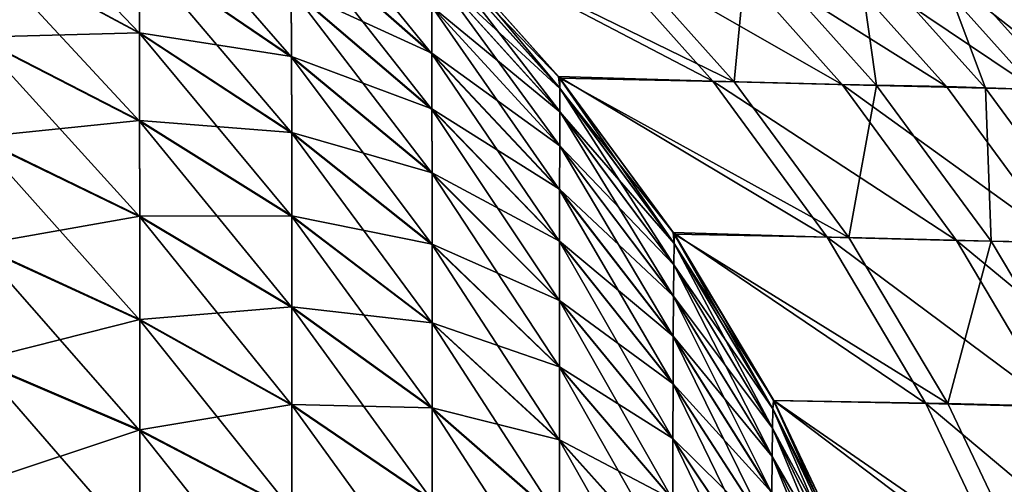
# Model space of a CAD drawing. Header units: metres. Extents: x -2 to 85, y -75 to 96.
# Tile 425 of 444: x 10.932 to 11.663, y 73.837 to 74.182. Entities that reach past the tile are written whole.
import ezdxf

# ---------------------------------------------------------------- set-up
doc = ezdxf.new("R2010")
doc.units = ezdxf.units.M
doc.layers.add('solid_20204500', color=7, linetype='CONTINUOUS')

msp = doc.modelspace()

# ---------------------------------------------------------------- linework, layer by layer
at = {"layer": 'solid_20204500'}
for points in [[(11.02085, 74.172318, -73.597702), (10.90003, 74.237106, -73.636597), (10.899673, 74.299179, -73.526894)], [(11.020599, 74.231758, -73.49276), (11.02085, 74.172318, -73.597702), (10.899673, 74.299179, -73.526894)], [(11.1338, 74.154549, -73.453522), (11.020599, 74.231758, -73.49276), (11.020279, 74.284882, -73.381432)], [(11.133607, 74.204987, -73.347939), (11.1338, 74.154549, -73.453522), (11.020279, 74.284882, -73.381432)], [(11.238063, 74.157089, -73.205109), (11.133369, 74.249092, -73.235947), (11.133083, 74.286217, -73.116905)], [(11.237949, 74.192017, -73.093262), (11.238063, 74.157089, -73.205109), (11.133083, 74.286217, -73.116905)], [(11.133368, 74.249481, 73.235435), (11.238063, 74.157455, 73.204628), (11.237949, 74.192162, 73.092957)], [(11.133368, 74.249481, 73.235435), (11.133607, 74.205414, 73.347496), (11.238063, 74.157455, 73.204628)], [(11.238157, 74.115608, -73.310318), (11.133607, 74.204987, -73.347939), (11.133369, 74.249092, -73.235947)], [(11.238063, 74.157089, -73.205109), (11.238157, 74.115608, -73.310318), (11.133369, 74.249092, -73.235947)], [(11.446873, 74.136688, -61.801216), (11.332053, 74.140221, -72.707054), (11.237457, 74.24601, -72.705948)], [(11.333116, 74.131439, -72.836746), (11.237457, 74.24601, -72.705948), (11.332053, 74.140221, -72.707054)], [(11.351315, 74.243813, -61.800266), (11.446873, 74.136688, -61.801216), (11.237457, 74.24601, -72.705948)], [(11.333116, 74.131439, -72.836746), (11.237652, 74.238098, -72.845444), (11.237457, 74.24601, -72.705948)], [(11.462627, 74.136292, 60.185749), (11.237469, 74.246017, 72.705948), (11.333236, 74.13887, 72.707069)], [(11.237652, 74.237968, 72.845573), (11.333236, 74.13887, 72.707069), (11.237469, 74.246017, 72.705948)], [(11.462627, 74.136292, 60.185749), (11.366803, 74.243347, 60.184818), (11.237469, 74.246017, 72.705948)], [(11.542957, 74.134254, -50.884293), (11.446873, 74.136688, -61.801216), (11.351315, 74.243813, -61.800266)], [(11.447398, 74.241364, -50.883507), (11.542957, 74.134254, -50.884293), (11.351315, 74.243813, -61.800266)], [(11.472446, 74.240585, 47.650948), (11.366803, 74.243347, 60.184818), (11.462627, 74.136292, 60.185749)], [(11.447398, 74.241364, -50.883507), (11.524934, 74.239204, -39.988415), (11.62035, 74.13266, -39.989029)], [(11.447398, 74.241364, -50.883507), (11.62035, 74.13266, -39.989029), (11.542957, 74.134254, -50.884293)], [(11.568273, 74.13353, 47.651684), (11.472446, 74.240585, 47.650948), (11.462627, 74.136292, 60.185749)], [(11.553532, 74.238457, 35.116894), (11.472446, 74.240585, 47.650948), (11.568273, 74.13353, 47.651684)], [(11.686403, 74.130432, -27.554871), (11.62035, 74.13266, -39.989029), (11.524934, 74.239204, -39.988415)], [(11.590575, 74.237488, -27.554445), (11.686403, 74.130432, -27.554871), (11.524934, 74.239204, -39.988415)], [(11.649359, 74.131401, 35.117435), (11.553532, 74.238457, 35.116894), (11.568273, 74.13353, 47.651684)], [(11.610059, 74.236977, 22.582703), (11.553532, 74.238457, 35.116894), (11.649359, 74.131401, 35.117435)], [(10.90003, 74.237465, 73.636162), (11.02085, 74.172661, 73.597282), (11.020599, 74.232117, 73.49234)], [(10.90003, 74.237465, 73.636162), (10.900293, 74.169258, 73.739532), (11.02085, 74.172661, 73.597282)], [(11.021035, 74.106888, -73.696609), (10.900293, 74.168762, -73.739983), (10.90003, 74.237106, -73.636597)], [(11.02085, 74.172318, -73.597702), (11.021035, 74.106888, -73.696609), (10.90003, 74.237106, -73.636597)], [(11.020599, 74.232117, 73.49234), (11.1338, 74.154892, 73.453125), (11.133607, 74.205414, 73.347496)], [(11.020599, 74.232117, 73.49234), (11.02085, 74.172661, 73.597282), (11.1338, 74.154892, 73.453125)], [(11.13395, 74.098129, -73.553055), (11.02085, 74.172318, -73.597702), (11.020599, 74.231758, -73.49276)], [(11.1338, 74.154549, -73.453522), (11.13395, 74.098129, -73.553055), (11.020599, 74.231758, -73.49276)], [(11.333061, 74.114067, -72.9561), (11.237814, 74.219452, -72.973824), (11.237652, 74.238098, -72.845444)], [(11.333116, 74.131439, -72.836746), (11.333061, 74.114067, -72.9561), (11.237652, 74.238098, -72.845444)], [(11.237652, 74.237968, 72.845573), (11.333116, 74.131317, 72.836868), (11.333236, 74.13887, 72.707069)], [(11.237652, 74.237968, 72.845573), (11.237813, 74.219376, 72.973839), (11.333116, 74.131317, 72.836868)], [(11.728113, 74.129341, -15.020429), (11.686403, 74.130432, -27.554871), (11.590575, 74.237488, -27.554445)], [(11.728113, 74.129341, -15.020429), (11.590575, 74.237488, -27.554445), (11.632285, 74.236397, -15.020197)], [(11.705887, 74.129921, 22.58305), (11.610059, 74.236977, 22.582703), (11.649359, 74.131401, 35.117435)], [(11.642027, 74.236145, 10.048425), (11.610059, 74.236977, 22.582703), (11.705887, 74.129921, 22.58305)], [(11.632285, 74.236397, -15.020197), (11.649435, 74.235947, -2.485891), (11.745264, 74.128891, -2.485929)], [(11.728113, 74.129341, -15.020429), (11.632285, 74.236397, -15.020197), (11.745264, 74.128891, -2.485929)], [(11.737855, 74.129082, 10.04858), (11.642027, 74.236145, 10.048425), (11.705887, 74.129921, 22.58305)], [(11.649435, 74.235947, -2.485891), (11.642027, 74.236145, 10.048425), (11.737855, 74.129082, 10.04858)], [(11.745264, 74.128891, -2.485929), (11.649435, 74.235947, -2.485891), (11.737855, 74.129082, 10.04858)], [(11.237813, 74.219376, 72.973839), (11.333061, 74.113998, 72.956108), (11.333116, 74.131317, 72.836868)], [(11.237813, 74.219376, 72.973839), (11.237949, 74.192162, 73.092957), (11.333061, 74.113998, 72.956108)], [(11.333016, 74.088539, -73.067123), (11.237949, 74.192017, -73.093262), (11.237814, 74.219452, -72.973824)], [(11.333061, 74.114067, -72.9561), (11.333016, 74.088539, -73.067123), (11.237814, 74.219452, -72.973824)], [(11.133607, 74.205414, 73.347496), (11.238157, 74.116005, 73.309906), (11.238063, 74.157455, 73.204628)], [(11.133607, 74.205414, 73.347496), (11.1338, 74.154892, 73.453125), (11.238157, 74.116005, 73.309906)], [(11.238235, 74.068184, -73.409515), (11.1338, 74.154549, -73.453522), (11.133607, 74.204987, -73.347939)], [(11.238157, 74.115608, -73.310318), (11.238235, 74.068184, -73.409515), (11.133607, 74.204987, -73.347939)], [(11.237949, 74.192162, 73.092957), (11.333016, 74.088676, 73.066833), (11.333061, 74.113998, 72.956108)], [(11.237949, 74.192162, 73.092957), (11.238063, 74.157455, 73.204628), (11.333016, 74.088676, 73.066833)], [(11.332978, 74.056046, -73.171089), (11.238063, 74.157089, -73.205109), (11.237949, 74.192017, -73.093262)], [(11.333016, 74.088539, -73.067123), (11.332978, 74.056046, -73.171089), (11.237949, 74.192017, -73.093262)], [(10.900293, 74.169258, 73.739532), (11.021035, 74.107361, 73.696175), (11.02085, 74.172661, 73.597282)], [(11.02085, 74.172661, 73.597282), (11.13395, 74.098457, 73.552658), (11.1338, 74.154892, 73.453125)], [(11.02085, 74.172661, 73.597282), (11.021035, 74.107361, 73.696175), (11.13395, 74.098457, 73.552658)], [(10.900293, 74.169258, 73.739532), (10.900468, 74.095062, 73.836914), (11.021035, 74.107361, 73.696175)], [(11.021156, 74.035751, -73.789795), (10.900467, 74.094437, -73.837387), (10.900293, 74.168762, -73.739983)], [(11.021035, 74.106888, -73.696609), (11.021156, 74.035751, -73.789795), (10.900293, 74.168762, -73.739983)], [(11.134062, 74.036041, -73.646858), (11.021035, 74.106888, -73.696609), (11.02085, 74.172318, -73.597702)], [(11.13395, 74.098129, -73.553055), (11.134062, 74.036041, -73.646858), (11.02085, 74.172318, -73.597702)], [(11.1338, 74.154892, 73.453125), (11.238235, 74.068512, 73.409142), (11.238157, 74.116005, 73.309906)], [(11.1338, 74.154892, 73.453125), (11.13395, 74.098457, 73.552658), (11.238235, 74.068512, 73.409142)], [(11.238295, 74.015152, -73.503021), (11.13395, 74.098129, -73.553055), (11.1338, 74.154549, -73.453522)], [(11.238235, 74.068184, -73.409515), (11.238295, 74.015152, -73.503021), (11.1338, 74.154549, -73.453522)], [(11.238063, 74.157455, 73.204628), (11.332978, 74.056389, 73.170639), (11.333016, 74.088676, 73.066833)], [(11.238063, 74.157455, 73.204628), (11.238157, 74.116005, 73.309906), (11.332978, 74.056389, 73.170639)], [(11.332948, 74.017464, -73.268883), (11.238157, 74.115608, -73.310318), (11.238063, 74.157089, -73.205109)], [(11.332978, 74.056046, -73.171089), (11.332948, 74.017464, -73.268883), (11.238063, 74.157089, -73.205109)], [(11.531622, 74.020691, -61.802067), (11.41735, 74.024284, -72.708061), (11.332053, 74.140221, -72.707054)], [(11.417955, 74.016151, -72.827164), (11.332053, 74.140221, -72.707054), (11.41735, 74.024284, -72.708061)], [(11.446873, 74.136688, -61.801216), (11.531622, 74.020691, -61.802067), (11.332053, 74.140221, -72.707054)], [(11.417955, 74.016151, -72.827164), (11.333116, 74.131439, -72.836746), (11.332053, 74.140221, -72.707054)], [(11.333116, 74.131317, 72.836868), (11.418338, 74.02301, 72.708069), (11.333236, 74.13887, 72.707069)], [(11.54777, 74.020561, 60.186577), (11.333236, 74.13887, 72.707069), (11.418338, 74.02301, 72.708069)], [(11.54777, 74.020561, 60.186577), (11.462627, 74.136292, 60.185749), (11.333236, 74.13887, 72.707069)], [(11.627709, 74.01828, -50.884991), (11.531622, 74.020691, -61.802067), (11.446873, 74.136688, -61.801216)], [(11.542957, 74.134254, -50.884293), (11.627709, 74.01828, -50.884991), (11.446873, 74.136688, -61.801216)], [(11.568273, 74.13353, 47.651684), (11.462627, 74.136292, 60.185749), (11.54777, 74.020561, 60.186577)], [(11.41772, 74.000198, -72.936775), (11.333061, 74.114067, -72.9561), (11.333116, 74.131439, -72.836746)], [(11.333116, 74.131317, 72.836868), (11.333061, 74.113998, 72.956108), (11.417955, 74.016045, 72.827278)], [(11.417955, 74.016151, -72.827164), (11.41772, 74.000198, -72.936775), (11.333116, 74.131439, -72.836746)], [(11.333116, 74.131317, 72.836868), (11.417955, 74.016045, 72.827278), (11.418338, 74.02301, 72.708069)], [(11.542957, 74.134254, -50.884293), (11.62035, 74.13266, -39.989029), (11.705606, 74.016869, -39.989582)], [(11.542957, 74.134254, -50.884293), (11.705606, 74.016869, -39.989582), (11.627709, 74.01828, -50.884991)], [(11.653416, 74.017792, 47.65234), (11.568273, 74.13353, 47.651684), (11.54777, 74.020561, 60.186577)], [(11.649359, 74.131401, 35.117435), (11.568273, 74.13353, 47.651684), (11.653416, 74.017792, 47.65234)], [(11.686403, 74.130432, -27.554871), (11.705606, 74.016869, -39.989582), (11.62035, 74.13266, -39.989029)], [(11.734504, 74.015671, 35.117916), (11.649359, 74.131401, 35.117435), (11.653416, 74.017792, 47.65234)], [(11.705887, 74.129921, 22.58305), (11.649359, 74.131401, 35.117435), (11.734504, 74.015671, 35.117916)], [(11.238157, 74.116005, 73.309906), (11.332948, 74.017838, 73.268501), (11.332978, 74.056389, 73.170639)], [(11.238157, 74.116005, 73.309906), (11.238235, 74.068512, 73.409142), (11.332948, 74.017838, 73.268501)], [(11.332922, 73.973366, -73.361092), (11.238235, 74.068184, -73.409515), (11.238157, 74.115608, -73.310318)], [(11.332948, 74.017464, -73.268883), (11.332922, 73.973366, -73.361092), (11.238157, 74.115608, -73.310318)], [(11.417522, 73.976753, -73.038734), (11.333016, 74.088539, -73.067123), (11.333061, 74.114067, -72.9561)], [(11.333061, 74.113998, 72.956108), (11.333016, 74.088676, 73.066833), (11.41772, 74.000137, 72.936783)], [(11.41772, 74.000198, -72.936775), (11.417522, 73.976753, -73.038734), (11.333061, 74.114067, -72.9561)], [(11.333061, 74.113998, 72.956108), (11.41772, 74.000137, 72.936783), (11.417955, 74.016045, 72.827278)], [(10.900468, 74.095062, 73.836914), (11.021157, 74.036354, 73.789337), (11.021035, 74.107361, 73.696175)], [(11.021035, 74.107361, 73.696175), (11.134062, 74.036491, 73.646446), (11.13395, 74.098457, 73.552658)], [(11.021035, 74.107361, 73.696175), (11.021157, 74.036354, 73.789337), (11.134062, 74.036491, 73.646446)], [(11.134135, 73.968544, -73.735245), (11.021156, 74.035751, -73.789795), (11.021035, 74.106888, -73.696609)], [(11.134062, 74.036041, -73.646858), (11.134135, 73.968544, -73.735245), (11.021035, 74.106888, -73.696609)], [(11.021217, 73.959106, -73.877502), (10.900554, 74.014343, -73.929062), (10.900467, 74.094437, -73.837387)], [(11.021156, 74.035751, -73.789795), (11.021217, 73.959106, -73.877502), (10.900467, 74.094437, -73.837387)], [(10.900468, 74.095062, 73.836914), (10.900554, 74.014977, 73.928505), (11.021157, 74.036354, 73.789337)], [(11.13395, 74.098457, 73.552658), (11.238295, 74.015465, 73.502647), (11.238235, 74.068512, 73.409142)], [(11.13395, 74.098457, 73.552658), (11.134062, 74.036491, 73.646446), (11.238295, 74.015465, 73.502647)], [(11.238338, 73.956802, -73.591148), (11.134062, 74.036041, -73.646858), (11.13395, 74.098129, -73.553055)], [(11.238295, 74.015152, -73.503021), (11.238338, 73.956802, -73.591148), (11.13395, 74.098129, -73.553055)], [(11.333016, 74.088676, 73.066833), (11.332978, 74.056389, 73.170639), (11.417522, 73.976875, 73.038467)], [(11.417357, 73.946915, -73.134209), (11.332978, 74.056046, -73.171089), (11.333016, 74.088539, -73.067123)], [(11.333016, 74.088676, 73.066833), (11.417522, 73.976875, 73.038467), (11.41772, 74.000137, 72.936783)], [(11.417522, 73.976753, -73.038734), (11.417357, 73.946915, -73.134209), (11.333016, 74.088539, -73.067123)], [(11.238235, 74.068512, 73.409142), (11.332922, 73.973671, 73.360741), (11.332948, 74.017838, 73.268501)], [(11.238235, 74.068512, 73.409142), (11.238295, 74.015465, 73.502647), (11.332922, 73.973671, 73.360741)], [(11.332903, 73.924065, -73.448006), (11.238295, 74.015152, -73.503021), (11.238235, 74.068184, -73.409515)], [(11.332922, 73.973366, -73.361092), (11.332903, 73.924065, -73.448006), (11.238235, 74.068184, -73.409515)], [(11.332978, 74.056389, 73.170639), (11.332948, 74.017838, 73.268501), (11.417357, 73.947227, 73.133804)], [(11.41722, 73.911484, -73.224022), (11.332948, 74.017464, -73.268883), (11.332978, 74.056046, -73.171089)], [(11.332978, 74.056389, 73.170639), (11.417357, 73.947227, 73.133804), (11.417522, 73.976875, 73.038467)], [(11.417357, 73.946915, -73.134209), (11.41722, 73.911484, -73.224022), (11.332978, 74.056046, -73.171089)], [(10.900554, 74.014977, 73.928505), (11.021217, 73.959709, 73.876976), (11.021157, 74.036354, 73.789337)], [(11.134171, 73.895836, -73.818436), (11.021217, 73.959106, -73.877502), (11.021156, 74.035751, -73.789795)], [(11.134135, 73.968544, -73.735245), (11.134171, 73.895836, -73.818436), (11.021156, 74.035751, -73.789795)], [(11.021157, 74.036354, 73.789337), (11.134135, 73.969116, 73.73481), (11.134062, 74.036491, 73.646446)], [(11.021157, 74.036354, 73.789337), (11.021217, 73.959709, 73.876976), (11.134135, 73.969116, 73.73481)], [(11.134062, 74.036491, 73.646446), (11.238338, 73.95723, 73.590759), (11.238295, 74.015465, 73.502647)], [(11.134062, 74.036491, 73.646446), (11.134135, 73.969116, 73.73481), (11.238338, 73.95723, 73.590759)], [(11.238368, 73.893379, -73.674179), (11.134135, 73.968544, -73.735245), (11.134062, 74.036041, -73.646858)], [(11.238338, 73.956802, -73.591148), (11.238368, 73.893379, -73.674179), (11.134062, 74.036041, -73.646858)], [(11.60502, 73.897072, -61.802807), (11.491913, 73.899429, -72.708946), (11.41735, 74.024284, -72.708061)], [(11.491458, 73.893318, -72.81678), (11.41735, 74.024284, -72.708061), (11.491913, 73.899429, -72.708946)], [(11.531622, 74.020691, -61.802067), (11.60502, 73.897072, -61.802807), (11.41735, 74.024284, -72.708061)], [(11.491458, 73.893318, -72.81678), (11.417955, 74.016151, -72.827164), (11.41735, 74.024284, -72.708061)], [(11.417955, 74.016045, 72.827278), (11.491993, 73.899475, 72.708946), (11.418338, 74.02301, 72.708069)], [(11.621449, 73.897209, 60.187302), (11.418338, 74.02301, 72.708069), (11.491993, 73.899475, 72.708946)], [(11.621449, 73.897209, 60.187302), (11.54777, 74.020561, 60.186577), (11.418338, 74.02301, 72.708069)], [(11.701114, 73.894676, -50.885597), (11.60502, 73.897072, -61.802807), (11.531622, 74.020691, -61.802067)], [(11.627709, 74.01828, -50.884991), (11.701114, 73.894676, -50.885597), (11.531622, 74.020691, -61.802067)], [(11.653416, 74.017792, 47.65234), (11.54777, 74.020561, 60.186577), (11.621449, 73.897209, 60.187302)], [(10.900554, 74.014977, 73.928505), (10.900554, 73.929062, 74.014343), (11.021217, 73.959709, 73.876976)], [(11.021217, 73.876976, -73.959709), (10.900554, 73.928505, -74.014977), (10.900554, 74.014343, -73.929062)], [(11.021217, 73.959106, -73.877502), (11.021217, 73.876976, -73.959709), (10.900554, 74.014343, -73.929062)], [(11.238295, 74.015465, 73.502647), (11.332903, 73.924355, 73.447655), (11.332922, 73.973671, 73.360741)], [(11.238295, 74.015465, 73.502647), (11.238338, 73.95723, 73.590759), (11.332903, 73.924355, 73.447655)], [(11.332889, 73.869812, -73.529915), (11.238338, 73.956802, -73.591148), (11.238295, 74.015152, -73.503021)], [(11.332903, 73.924065, -73.448006), (11.332889, 73.869812, -73.529915), (11.238295, 74.015152, -73.503021)], [(11.332948, 74.017838, 73.268501), (11.332922, 73.973671, 73.360741), (11.41722, 73.911827, 73.223671)], [(11.417109, 73.870987, -73.308701), (11.332922, 73.973366, -73.361092), (11.332948, 74.017464, -73.268883)], [(11.332948, 74.017838, 73.268501), (11.41722, 73.911827, 73.223671), (11.417357, 73.947227, 73.133804)], [(11.41722, 73.911484, -73.224022), (11.417109, 73.870987, -73.308701), (11.332948, 74.017464, -73.268883)], [(11.491078, 73.878899, -72.916023), (11.41772, 74.000198, -72.936775), (11.417955, 74.016151, -72.827164)], [(11.417955, 74.016045, 72.827278), (11.41772, 74.000137, 72.936783), (11.491458, 73.893211, 72.816879)], [(11.491458, 73.893318, -72.81678), (11.491078, 73.878899, -72.916023), (11.417955, 74.016151, -72.827164)], [(11.417955, 74.016045, 72.827278), (11.491458, 73.893211, 72.816879), (11.491993, 73.899475, 72.708946)], [(11.727097, 73.894447, 47.652912), (11.653416, 74.017792, 47.65234), (11.621449, 73.897209, 60.187302)], [(11.627709, 74.01828, -50.884991), (11.705606, 74.016869, -39.989582), (11.779778, 73.892708, -39.990067)], [(11.627709, 74.01828, -50.884991), (11.779778, 73.892708, -39.990067), (11.701114, 73.894676, -50.885597)], [(11.734504, 74.015671, 35.117916), (11.653416, 74.017792, 47.65234), (11.727097, 73.894447, 47.652912)], [(11.490761, 73.857697, -73.008354), (11.417522, 73.976753, -73.038734), (11.41772, 74.000198, -72.936775)], [(11.41772, 74.000137, 72.936783), (11.417522, 73.976875, 73.038467), (11.491079, 73.878845, 72.916039)], [(11.491078, 73.878899, -72.916023), (11.490761, 73.857697, -73.008354), (11.41772, 74.000198, -72.936775)], [(11.41772, 74.000137, 72.936783), (11.491079, 73.878845, 72.916039), (11.491458, 73.893211, 72.816879)], [(11.417522, 73.976875, 73.038467), (11.417357, 73.947227, 73.133804), (11.490762, 73.857803, 73.008118)], [(11.490496, 73.830696, -73.094818), (11.417357, 73.946915, -73.134209), (11.417522, 73.976753, -73.038734)], [(11.417522, 73.976875, 73.038467), (11.490762, 73.857803, 73.008118), (11.491079, 73.878845, 72.916039)], [(11.490761, 73.857697, -73.008354), (11.490496, 73.830696, -73.094818), (11.417522, 73.976753, -73.038734)], [(11.021217, 73.959709, 73.876976), (11.134171, 73.896408, 73.817932), (11.134135, 73.969116, 73.73481)], [(11.134135, 73.969116, 73.73481), (11.238368, 73.893921, 73.673775), (11.238338, 73.95723, 73.590759)], [(11.134135, 73.969116, 73.73481), (11.134171, 73.896408, 73.817932), (11.238368, 73.893921, 73.673775)], [(11.238382, 73.825066, -73.752335), (11.134171, 73.895836, -73.818436), (11.134135, 73.968544, -73.735245)], [(11.238368, 73.893379, -73.674179), (11.238382, 73.825066, -73.752335), (11.134135, 73.968544, -73.735245)], [(11.332922, 73.973671, 73.360741), (11.332903, 73.924355, 73.447655), (11.417109, 73.871262, 73.30838)], [(11.417023, 73.825706, -73.388519), (11.332903, 73.924065, -73.448006), (11.332922, 73.973366, -73.361092)], [(11.332922, 73.973671, 73.360741), (11.417109, 73.871262, 73.30838), (11.41722, 73.911827, 73.223671)], [(11.417109, 73.870987, -73.308701), (11.417023, 73.825706, -73.388519), (11.332922, 73.973366, -73.361092)], [(10.900554, 73.929062, 74.014343), (11.021217, 73.877502, 73.959106), (11.021217, 73.959709, 73.876976)], [(11.021217, 73.959709, 73.876976), (11.021217, 73.877502, 73.959106), (11.134171, 73.896408, 73.817932)], [(11.134171, 73.817932, -73.896408), (11.021217, 73.876976, -73.959709), (11.021217, 73.959106, -73.877502)], [(11.134171, 73.895836, -73.818436), (11.134171, 73.817932, -73.896408), (11.021217, 73.959106, -73.877502)], [(11.238338, 73.95723, 73.590759), (11.332889, 73.870209, 73.529556), (11.332903, 73.924355, 73.447655)], [(11.238338, 73.95723, 73.590759), (11.238368, 73.893921, 73.673775), (11.332889, 73.870209, 73.529556)], [(11.332879, 73.810852, -73.607101), (11.238368, 73.893379, -73.674179), (11.238338, 73.956802, -73.591148)], [(11.332889, 73.869812, -73.529915), (11.332879, 73.810852, -73.607101), (11.238338, 73.956802, -73.591148)], [(11.417357, 73.947227, 73.133804), (11.41722, 73.911827, 73.223671), (11.490496, 73.830978, 73.094444)], [(11.490275, 73.79863, -73.176147), (11.41722, 73.911484, -73.224022), (11.417357, 73.946915, -73.134209)], [(11.417357, 73.947227, 73.133804), (11.490496, 73.830978, 73.094444), (11.490762, 73.857803, 73.008118)], [(11.490496, 73.830696, -73.094818), (11.490275, 73.79863, -73.176147), (11.417357, 73.946915, -73.134209)], [(10.900554, 73.929062, 74.014343), (10.900466, 73.837387, 74.094429), (11.021217, 73.877502, 73.959106)], [(11.021157, 73.789345, -74.036354), (10.900468, 73.836914, -74.095062), (10.900554, 73.928505, -74.014977)], [(11.021217, 73.876976, -73.959709), (11.021157, 73.789345, -74.036354), (10.900554, 73.928505, -74.014977)], [(11.332903, 73.924355, 73.447655), (11.332889, 73.870209, 73.529556), (11.417023, 73.825974, 73.388199)], [(11.416959, 73.775887, -73.463737), (11.332889, 73.869812, -73.529915), (11.332903, 73.924065, -73.448006)], [(11.332903, 73.924355, 73.447655), (11.417023, 73.825974, 73.388199), (11.417109, 73.871262, 73.30838)], [(11.417023, 73.825706, -73.388519), (11.416959, 73.775887, -73.463737), (11.332903, 73.924065, -73.448006)], [(11.41722, 73.911827, 73.223671), (11.417109, 73.871262, 73.30838), (11.490275, 73.798935, 73.175827)], [(11.490097, 73.761971, -73.252823), (11.417109, 73.870987, -73.308701), (11.41722, 73.911484, -73.224022)], [(11.41722, 73.911827, 73.223671), (11.490275, 73.798935, 73.175827), (11.490496, 73.830978, 73.094444)], [(11.490275, 73.79863, -73.176147), (11.490097, 73.761971, -73.252823), (11.41722, 73.911484, -73.224022)], [(11.021217, 73.877502, 73.959106), (11.134171, 73.818436, 73.895836), (11.134171, 73.896408, 73.817932)], [(11.134171, 73.896408, 73.817932), (11.238382, 73.8256, 73.751869), (11.238368, 73.893921, 73.673775)], [(11.134171, 73.896408, 73.817932), (11.134171, 73.818436, 73.895836), (11.238382, 73.8256, 73.751869)], [(11.238382, 73.751869, -73.8256), (11.134171, 73.817932, -73.896408), (11.134171, 73.895836, -73.818436)], [(11.238382, 73.825066, -73.752335), (11.238382, 73.751869, -73.8256), (11.134171, 73.895836, -73.818436)], [(11.491458, 73.893211, 72.816879), (11.553511, 73.769371, 72.709686), (11.491993, 73.899475, 72.708946)], [(11.55291, 73.763992, -72.805679), (11.491458, 73.893318, -72.81678), (11.491913, 73.899429, -72.708946)], [(11.666527, 73.767082, -61.803432), (11.553486, 73.769363, -72.709679), (11.491913, 73.899429, -72.708946)], [(11.55291, 73.763992, -72.805679), (11.491913, 73.899429, -72.708946), (11.553486, 73.769363, -72.709679)], [(11.60502, 73.897072, -61.802807), (11.666527, 73.767082, -61.803432), (11.491913, 73.899429, -72.708946)], [(11.682988, 73.76738, 60.187912), (11.491993, 73.899475, 72.708946), (11.553511, 73.769371, 72.709686)], [(11.682988, 73.76738, 60.187912), (11.621449, 73.897209, 60.187302), (11.491993, 73.899475, 72.708946)], [(11.762628, 73.764694, -50.886116), (11.666527, 73.767082, -61.803432), (11.60502, 73.897072, -61.802807)], [(11.701114, 73.894676, -50.885597), (11.762628, 73.764694, -50.886116), (11.60502, 73.897072, -61.802807)], [(11.727097, 73.894447, 47.652912), (11.621449, 73.897209, 60.187302), (11.682988, 73.76738, 60.187912)], [(11.238368, 73.893921, 73.673775), (11.332879, 73.811356, 73.60672), (11.332889, 73.870209, 73.529556)], [(11.238368, 73.893921, 73.673775), (11.238382, 73.8256, 73.751869), (11.332879, 73.811356, 73.60672)], [(11.332874, 73.747345, -73.679749), (11.238382, 73.825066, -73.752335), (11.238368, 73.893379, -73.674179)], [(11.332879, 73.810852, -73.607101), (11.332874, 73.747345, -73.679749), (11.238368, 73.893379, -73.674179)], [(11.55243, 73.751221, -72.894043), (11.491078, 73.878899, -72.916023), (11.491458, 73.893318, -72.81678)], [(11.491458, 73.893211, 72.816879), (11.491079, 73.878845, 72.916039), (11.55291, 73.763901, 72.805771)], [(11.55291, 73.763992, -72.805679), (11.55243, 73.751221, -72.894043), (11.491458, 73.893318, -72.81678)], [(11.491458, 73.893211, 72.816879), (11.55291, 73.763901, 72.805771), (11.553511, 73.769371, 72.709686)], [(10.900466, 73.837387, 74.094429), (11.021156, 73.789803, 74.035744), (11.021217, 73.877502, 73.959106)], [(11.021217, 73.877502, 73.959106), (11.021156, 73.789803, 74.035744), (11.134171, 73.818436, 73.895836)], [(11.134135, 73.73481, -73.969116), (11.021157, 73.789345, -74.036354), (11.021217, 73.876976, -73.959709)], [(11.134171, 73.817932, -73.896408), (11.134135, 73.73481, -73.969116), (11.021217, 73.876976, -73.959709)], [(11.552027, 73.732391, -72.97625), (11.490761, 73.857697, -73.008354), (11.491078, 73.878899, -72.916023)], [(11.491079, 73.878845, 72.916039), (11.490762, 73.857803, 73.008118), (11.55243, 73.751167, 72.894051)], [(11.55243, 73.751221, -72.894043), (11.552027, 73.732391, -72.97625), (11.491078, 73.878899, -72.916023)], [(11.491079, 73.878845, 72.916039), (11.55243, 73.751167, 72.894051), (11.55291, 73.763901, 72.805771)], [(11.332889, 73.870209, 73.529556), (11.332879, 73.811356, 73.60672), (11.416959, 73.776245, 73.463409)], [(11.416917, 73.721741, -73.534622), (11.332879, 73.810852, -73.607101), (11.332889, 73.869812, -73.529915)], [(11.332889, 73.870209, 73.529556), (11.416959, 73.776245, 73.463409), (11.417023, 73.825974, 73.388199)], [(11.416959, 73.775887, -73.463737), (11.416917, 73.721741, -73.534622), (11.332889, 73.869812, -73.529915)], [(11.417109, 73.871262, 73.30838), (11.417023, 73.825974, 73.388199), (11.490097, 73.762222, 73.252533)], [(11.489957, 73.720978, -73.325104), (11.417023, 73.825706, -73.388519), (11.417109, 73.870987, -73.308701)], [(11.417109, 73.871262, 73.30838), (11.490097, 73.762222, 73.252533), (11.490275, 73.798935, 73.175827)], [(11.490097, 73.761971, -73.252823), (11.489957, 73.720978, -73.325104), (11.417109, 73.870987, -73.308701)], [(11.490762, 73.857803, 73.008118), (11.490496, 73.830978, 73.094444), (11.552028, 73.732491, 72.976036)], [(11.55169, 73.708389, -73.053238), (11.490496, 73.830696, -73.094818), (11.490761, 73.857697, -73.008354)], [(11.552027, 73.732391, -72.97625), (11.55169, 73.708389, -73.053238), (11.490761, 73.857697, -73.008354)], [(11.490762, 73.857803, 73.008118), (11.552028, 73.732491, 72.976036), (11.55243, 73.751167, 72.894051)], [(10.900466, 73.837387, 74.094429), (10.900293, 73.739983, 74.168755), (11.021156, 73.789803, 74.035744)]]:
    msp.add_3dface(points, dxfattribs=at)

doc.saveas('drawing.dxf')
